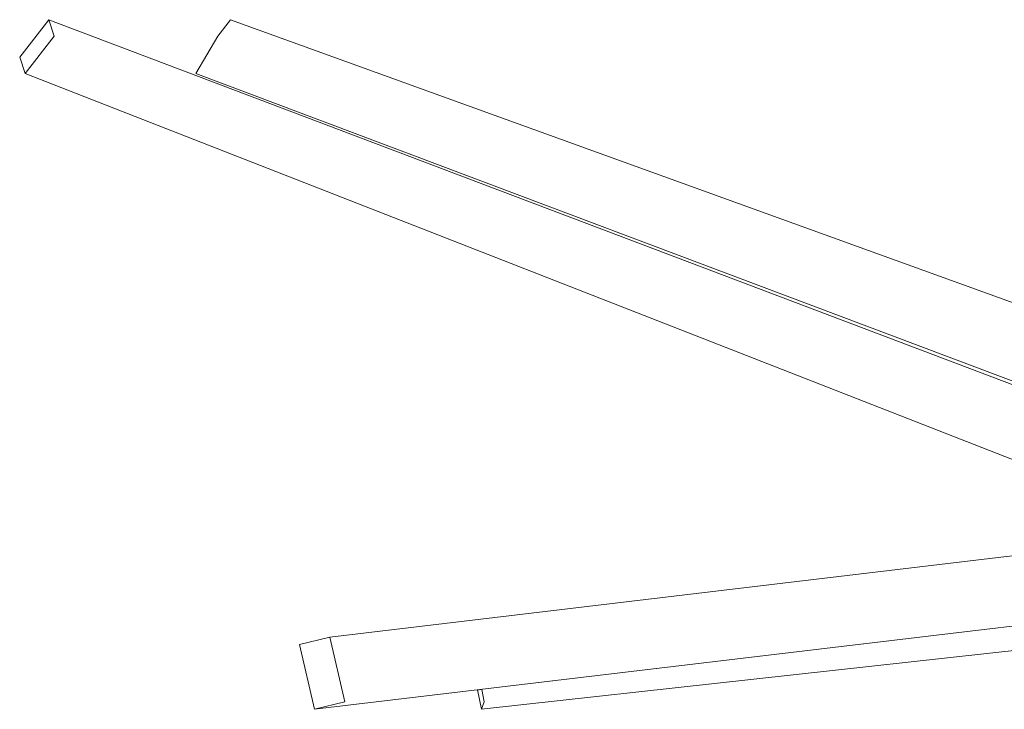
# Model space of a CAD drawing. Extents: x -289599 to -184549, y 66678 to 295474.
# Tile 458 of 656: x -251016 to -250971, y 71867 to 71899. Entities that reach past the tile are written whole.
import ezdxf

# ---------------------------------------------------------------- set-up
doc = ezdxf.new("R2010")
doc.units = 0
doc.header["$MEASUREMENT"] = 0
doc.linetypes.add('Wipeout_Contour', pattern=[1000, 0, -1000])
doc.layers.add('arch drzewa', color=8, linetype='Continuous')
doc.layers.add('arch drzewa_Nr_Pióra__4', color=8, linetype='Continuous', lineweight=9)

msp = doc.modelspace()

# ---------------------------------------------------------------- wipeouts: each hides what was drawn before it
at = {"color": 254, "linetype": 'Wipeout_Contour', "lineweight": 0, "ltscale": 768081.14599}
msp.add_wipeout([(-250944.117, 71875.337), (-251007.342, 71898.091), (-251008.356, 71896.387)], dxfattribs=at).dxf.layer = 'arch drzewa'
at = {"color": 254, "linetype": 'Wipeout_Contour', "lineweight": 0, "ltscale": 1024143.406062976}
msp.add_wipeout([(-251003.605, 71870.313), (-251002.927, 71867.351), (-251001.544, 71867.688), (-251002.222, 71870.65)], dxfattribs=at).dxf.layer = 'arch drzewa'
at = {"color": 254, "linetype": 'Wipeout_Contour', "lineweight": 0, "ltscale": 1024114.677912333}
msp.add_wipeout([(-250995.467, 71868.237), (-250995.295, 71867.351), (-250995.172, 71867.688), (-250995.282, 71868.259)], dxfattribs=at).dxf.layer = 'arch drzewa'

# ---------------------------------------------------------------- next in the draw order: wipeouts: each hides what was drawn before it
at = {"color": 254, "linetype": 'Wipeout_Contour', "lineweight": 0, "ltscale": 1535975.334321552}
msp.add_wipeout([(-250944.117, 71875.337), (-251008.356, 71896.387), (-250952.633, 71875.414), (-250948.088, 71875.916), (-250944.991, 71874.521), (-250944.976, 71874.444)], dxfattribs=at).dxf.layer = 'arch drzewa'
at = {"color": 254, "linetype": 'Wipeout_Contour', "lineweight": 0, "ltscale": 1280051.469192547}
msp.add_wipeout([(-250995.282, 71868.259), (-250995.172, 71867.688), (-250954.896, 71872.139), (-250956.177, 71872.906), (-250974.766, 71870.697)], dxfattribs=at).dxf.layer = 'arch drzewa'

# ---------------------------------------------------------------- next in the draw order: wipeouts: each hides what was drawn before it
at = {"color": 254, "linetype": 'Wipeout_Contour', "lineweight": 0, "ltscale": 768080.399446}
msp.add_wipeout([(-250943.86, 71876.108), (-251006.768, 71898.844), (-251007.342, 71898.091)], dxfattribs=at).dxf.layer = 'arch drzewa'
at = {"color": 254, "linetype": 'Wipeout_Contour', "lineweight": 0, "ltscale": 1024039.291140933}
msp.add_wipeout([(-250995.295, 71867.351), (-250954.439, 71871.866), (-250954.896, 71872.139), (-250995.172, 71867.688)], dxfattribs=at).dxf.layer = 'arch drzewa'

# ---------------------------------------------------------------- next in the draw order: wipeouts: each hides what was drawn before it
at = {"color": 254, "linetype": 'Wipeout_Contour', "lineweight": 0, "ltscale": 768105.071158}
msp.add_wipeout([(-250953.998, 71875.337), (-251014.824, 71898.091), (-251016.152, 71896.387)], dxfattribs=at).dxf.layer = 'arch drzewa'

# ---------------------------------------------------------------- next in the draw order: wipeouts: each hides what was drawn before it
at = {"color": 254, "linetype": 'Wipeout_Contour', "lineweight": 0, "ltscale": 1536029.656849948}
msp.add_wipeout([(-250953.998, 71875.337), (-251016.152, 71896.387), (-250962.395, 71875.383), (-250957.903, 71875.916), (-250954.941, 71874.521), (-250954.925, 71874.451)], dxfattribs=at).dxf.layer = 'arch drzewa'

# ---------------------------------------------------------------- next in the draw order: wipeouts: each hides what was drawn before it
at = {"color": 254, "linetype": 'Wipeout_Contour', "lineweight": 0, "ltscale": 768105.957917}
msp.add_wipeout([(-251015.075, 71898.844), (-251014.824, 71898.091), (-250954.958, 71876.108)], dxfattribs=at).dxf.layer = 'arch drzewa'

# ---------------------------------------------------------------- next in the draw order: linework, layer by layer
at = {"layer": 'arch drzewa_Nr_Pióra__4', "linetype": 'Continuous'}
for p, q in [((-251006.768, 71898.844), (-251007.342, 71898.091)), ((-251007.342, 71898.091), (-251008.356, 71896.387))]:
    msp.add_line(p, q, dxfattribs=at)

# ---------------------------------------------------------------- next in the draw order: wipeouts: each hides what was drawn before it
at = {"color": 254, "linetype": 'Wipeout_Contour', "lineweight": 0, "ltscale": 1024228.469990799}
msp.add_wipeout([(-251014.824, 71898.091), (-251015.075, 71898.844), (-251016.402, 71897.14), (-251016.152, 71896.387)], dxfattribs=at).dxf.layer = 'arch drzewa'
at = {"color": 254, "linetype": 'Wipeout_Contour', "lineweight": 0, "ltscale": 1280050.433127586}
msp.add_wipeout([(-250957.903, 71875.916), (-251002.222, 71870.65), (-251001.544, 71867.688), (-250954.652, 71873.26), (-250954.941, 71874.521)], dxfattribs=at).dxf.layer = 'arch drzewa'

# ---------------------------------------------------------------- next in the draw order: linework, layer by layer
at = {"layer": 'arch drzewa_Nr_Pióra__4', "linetype": 'Continuous'}
for p, q in [((-251016.402, 71897.14), (-251015.075, 71898.844)), ((-251015.075, 71898.844), (-251014.824, 71898.091)), ((-250954.958, 71876.108), (-251015.075, 71898.844)), ((-250943.86, 71876.108), (-251006.768, 71898.844)), ((-251014.824, 71898.091), (-251016.152, 71896.387)), ((-251016.152, 71896.387), (-251016.402, 71897.14)), ((-250962.395, 71875.383), (-251016.152, 71896.387)), ((-250952.633, 71875.414), (-251008.356, 71896.387))]:
    msp.add_line(p, q, dxfattribs=at)

# ---------------------------------------------------------------- next in the draw order: wipeouts: each hides what was drawn before it
at = {"color": 254, "linetype": 'Wipeout_Contour', "lineweight": 0, "ltscale": 1536060.477867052}
msp.add_wipeout([(-251002.927, 71867.351), (-250974.766, 71870.697), (-250956.367, 71873.02), (-250956.402, 71873.041), (-250956.424, 71873.05), (-251001.544, 71867.688)], dxfattribs=at).dxf.layer = 'arch drzewa'

# ---------------------------------------------------------------- next in the draw order: linework, layer by layer
at = {"layer": 'arch drzewa_Nr_Pióra__4', "linetype": 'Continuous'}
for p, q in [((-251003.605, 71870.313), (-251002.222, 71870.65)), ((-251002.222, 71870.65), (-251001.544, 71867.688)), ((-251002.927, 71867.351), (-251003.605, 71870.313)), ((-250995.295, 71867.351), (-250995.467, 71868.237)), ((-250995.282, 71868.259), (-250995.172, 71867.688)), ((-251001.544, 71867.688), (-251002.927, 71867.351)), ((-250995.172, 71867.688), (-250995.295, 71867.351))]:
    msp.add_line(p, q, dxfattribs=at)

# ---------------------------------------------------------------- next in the draw order: wipeouts: each hides what was drawn before it
at = {"color": 254, "linetype": 'Wipeout_Contour', "lineweight": 0, "ltscale": 767996.655711}
msp.add_wipeout([(-250956.364, 71873.019), (-250974.766, 71870.697), (-250956.177, 71872.906)], dxfattribs=at).dxf.layer = 'arch drzewa'

# ---------------------------------------------------------------- next in the draw order: linework, layer by layer
at = {"layer": 'arch drzewa_Nr_Pióra__4', "linetype": 'Continuous'}
for p, q in [((-250957.819, 71875.927), (-251002.222, 71870.65)), ((-250956.177, 71872.906), (-251002.927, 71867.351)), ((-250954.439, 71871.866), (-250995.295, 71867.351))]:
    msp.add_line(p, q, dxfattribs=at)

doc.saveas('drawing.dxf')
